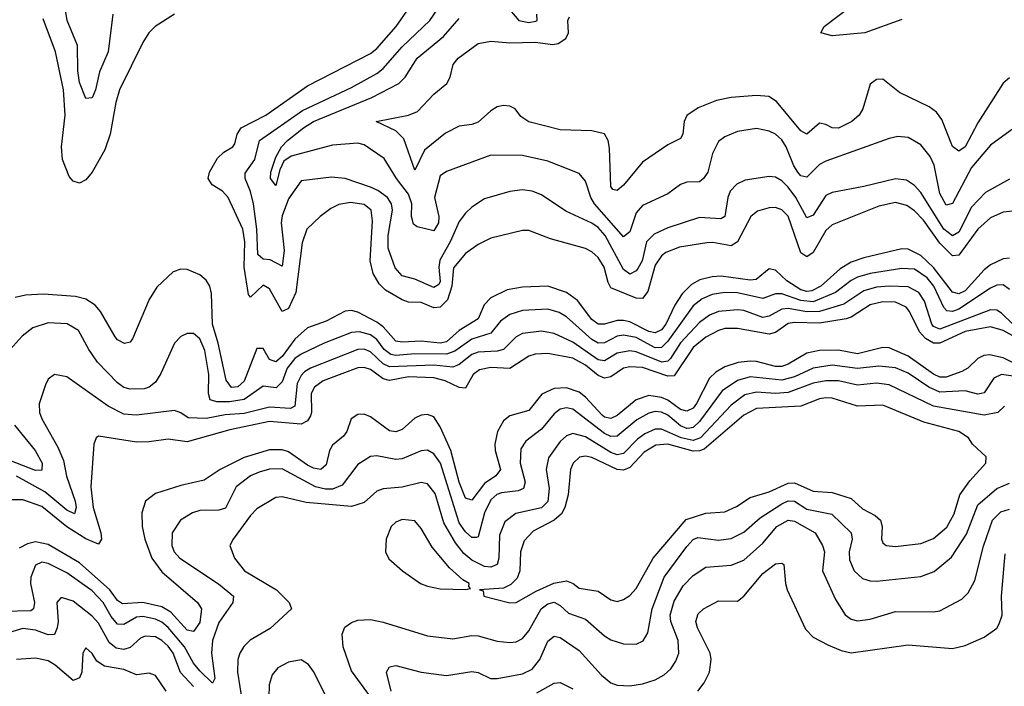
# Model space of a CAD drawing. Header units: inches. Extents: x 1305375 to 1407406, y 744550 to 841633.
# Tile 378 of 509: x 1362360 to 1365474, y 821565 to 823672. Entities that reach past the tile are written whole.
import ezdxf

# ---------------------------------------------------------------- set-up
doc = ezdxf.new("R2010")
doc.units = ezdxf.units.IN
doc.header["$MEASUREMENT"] = 0
doc.layers.add('B3862', color=7, linetype='Continuous')

msp = doc.modelspace()

# ---------------------------------------------------------------- linework, layer by layer
at = {"layer": 'B3862', "color": 5}
for points, elevation in [([(1362654.8, 823690), (1362640.1, 823570), (1362613.1, 823506.9), (1362600.3, 823450), (1362590, 823424.7), (1362570, 823422.4), (1362550, 823473.7), (1362544.2, 823510), (1362543.4, 823590), (1362510.8, 823670), (1362497.7, 823750)], 1260), ([(1365530, 823069.9), (1365470, 823063.9), (1365430, 823046), (1365390, 823009.5), (1365330, 822927.5), (1365310, 822926.1), (1365270, 822965.6), (1365218.2, 823038.2), (1365190, 823068.3), (1365165.2, 823085.2), (1365130, 823093.9), (1365077, 823083), (1364930, 823023.9), (1364910, 823005.3), (1364870, 822936.2), (1364850, 822922.4), (1364830, 822934.9), (1364790, 823051.4), (1364770, 823071.3), (1364750, 823078), (1364730, 823077.7), (1364693.3, 823066.7), (1364672.7, 823050), (1364630.4, 822969.6), (1364610, 822957.1), (1364551.8, 822968.2), (1364533.1, 822966.9), (1364446.5, 822953.5), (1364403.4, 822936.6), (1364390, 822925.9), (1364370, 822896.3), (1364346.8, 822813.2), (1364330, 822790.4), (1364310, 822792.3), (1364230, 822824.8), (1364221.3, 822841.3), (1364208.5, 822890), (1364190, 822920.2), (1364170, 822938.4), (1364150, 822949), (1364039.2, 822979.2), (1363970, 823005.9), (1363950, 823006.1), (1363850, 822981.6), (1363810, 822961.6), (1363770, 822932.5), (1363732.1, 822887.9), (1363726.5, 822830), (1363713.6, 822786.4), (1363690, 822763), (1363670, 822760.9), (1363630, 822777.9), (1363590, 822778.7), (1363570, 822786.1), (1363517.1, 822817.1), (1363496.9, 822836.9), (1363477.7, 822870), (1363468.3, 822910), (1363476.1, 823036.1), (1363471.7, 823070), (1363450, 823087.8), (1363406.3, 823093.7), (1363370, 823087.8), (1363344.6, 823075.4), (1363310.1, 823050), (1363268.1, 823010), (1363253.5, 822966.5), (1363233.2, 822810), (1363210, 822759.5), (1363190, 822749.9), (1363150, 822821.2), (1363130, 822832.7), (1363090, 822794.7), (1363083.8, 822803.8), (1363070.2, 822890.2), (1363072.5, 822970), (1363066.4, 823010), (1363019.2, 823110), (1363001.6, 823130), (1362968.7, 823150), (1362956, 823170), (1362960.3, 823190), (1362986, 823234.1), (1363006.3, 823253.7), (1363034, 823270), (1363040.4, 823279.6), (1363048.4, 823310), (1363061.2, 823330), (1363138.9, 823370), (1363270, 823462.7), (1363470, 823565.3), (1363490, 823581.2), (1363551.3, 823650), (1363592.5, 823710)], 1280), ([(1365490, 823167.9), (1365414.7, 823125.3), (1365370, 823079.9), (1365330, 823000.3), (1365310, 822989.3), (1365283, 823010), (1365210, 823125.6), (1365190, 823147.4), (1365164.9, 823164.9), (1365130, 823169), (1365030, 823144.3), (1364930, 823126.1), (1364910, 823115.9), (1364870, 823054.1), (1364850, 823045.4), (1364815, 823110), (1364790, 823143), (1364770, 823162.9), (1364750, 823173.9), (1364730, 823176.5), (1364654.8, 823165.2), (1364628, 823152), (1364607.5, 823130), (1364599.9, 823110), (1364590.1, 823050), (1364577.4, 823042.6), (1364510, 823046.6), (1364410, 823014.5), (1364366.4, 822993.6), (1364342.9, 822970), (1364328.6, 822910), (1364314.6, 822885.4), (1364310, 822877.9), (1364290, 822867.6), (1364270, 822882.9), (1364212.2, 822990), (1364190, 823015.4), (1364170, 823029.1), (1364086.9, 823066.9), (1364010, 823118.4), (1363980.7, 823130), (1363950, 823134.7), (1363910, 823128.5), (1363830, 823105.4), (1363790, 823079.5), (1363770, 823060.2), (1363750, 823034.2), (1363721.3, 822970), (1363688.6, 822911.4), (1363685.3, 822890), (1363690, 822844.2), (1363685.4, 822834.6), (1363670, 822825.9), (1363610, 822851.4), (1363570, 822862.3), (1363547.5, 822887.5), (1363525.2, 822950), (1363525.6, 822990), (1363539.1, 823070), (1363536.1, 823090), (1363524, 823110), (1363492.5, 823132.5), (1363470, 823142.6), (1363390, 823169.9), (1363346, 823174), (1363250, 823162.8), (1363210, 823105.3), (1363190, 823052.4), (1363187.4, 823030), (1363197.1, 822942.9), (1363190, 822892.8), (1363152.7, 822912.7), (1363130, 822914.9), (1363113.7, 822930), (1363110.2, 823010), (1363099.5, 823090), (1363090, 823128.7), (1363073.3, 823170), (1363073.1, 823186.9), (1363103.9, 823230), (1363118.9, 823290), (1363254.8, 823385.2), (1363410, 823457.3), (1363490, 823502.3), (1363510, 823518), (1363570, 823585.8), (1363656.9, 823670), (1363684.3, 823710)], 1260), ([(1363897.8, 823717.8), (1363938.5, 823670), (1363970, 823663.6), (1363993, 823667), (1363996.5, 823670), (1363995.8, 823690)], 1240), ([(1365150, 823672.5), (1365032.4, 823630), (1364930, 823621.5), (1364894, 823630), (1364904.5, 823650), (1364987, 823713)], 1180), ([(1362850.3, 823690), (1362789.2, 823650), (1362769.3, 823630), (1362750, 823599.7), (1362676.2, 823450), (1362664.4, 823410), (1362647, 823310), (1362630, 823260.9), (1362590, 823189.8), (1362570, 823166.2), (1362550, 823154.8), (1362530, 823161.5), (1362516.5, 823176.5), (1362495.4, 823230), (1362492.5, 823270), (1362504.7, 823370), (1362498.9, 823450), (1362473.7, 823570), (1362434.8, 823674.8)], 1280), ([(1365550, 823362.4), (1365430, 823275), (1365370, 823205.2), (1365310, 823090.6), (1365290, 823085.9), (1365270, 823122.9), (1365251.8, 823211.8), (1365239.9, 823239.9), (1365210, 823276.5), (1365170, 823299.9), (1365137.6, 823302.4), (1365110, 823296.2), (1364910, 823225.1), (1364890, 823214.3), (1364850, 823174.1), (1364830, 823178.5), (1364821.5, 823190), (1364808.4, 823210), (1364784.4, 823270), (1364770, 823292.6), (1364750, 823309.9), (1364730, 823319.9), (1364690, 823328.4), (1364630, 823319), (1364590, 823301.8), (1364570, 823287.2), (1364551, 823249), (1364535.9, 823190), (1364523.2, 823170), (1364510, 823159.8), (1364470, 823158), (1364450, 823150.6), (1364410, 823122.1), (1364330, 823084.4), (1364310, 823061), (1364290, 823001), (1364270, 822985.8), (1364177.9, 823090), (1364166.5, 823110), (1364150, 823161.7), (1364130, 823186.3), (1364030, 823224.8), (1363950, 823242.4), (1363850, 823244.1), (1363710, 823191.7), (1363690, 823178.5), (1363672.4, 823110), (1363685.3, 823050), (1363685, 823030), (1363670, 823004.6), (1363617.3, 823017.3), (1363605.2, 823025.2), (1363599.5, 823050), (1363600.3, 823090), (1363590, 823120.2), (1363551.8, 823170), (1363513.1, 823233.1), (1363450, 823276.8), (1363430, 823282), (1363350, 823275), (1363218.9, 823241.1), (1363195.2, 823224.8), (1363182.6, 823197.4), (1363170, 823148.1), (1363153.1, 823170), (1363154.6, 823190), (1363170, 823237.3), (1363188.1, 823270), (1363207.7, 823290), (1363257.6, 823330), (1363290, 823349.7), (1363473.9, 823426.1), (1363559.1, 823470), (1363579, 823490), (1363617, 823550), (1363700.8, 823619.2), (1363750, 823675.4)], 1240), ([(1365490, 823487.8), (1365470, 823470.9), (1365390, 823345.5), (1365350, 823270.4), (1365330, 823256.1), (1365310, 823271.7), (1365276.4, 823356.4), (1365259.4, 823379.4), (1365236.1, 823396.1), (1365142, 823442), (1365090, 823483.7), (1365070, 823483.5), (1365050, 823468.2), (1365026.1, 823390), (1365015, 823370), (1364992.2, 823350), (1364950, 823329), (1364929.9, 823329.9), (1364910, 823341.1), (1364890, 823345.1), (1364850, 823310.7), (1364830, 823320.7), (1364753.8, 823413.8), (1364729.1, 823429.1), (1364690, 823432.9), (1364610, 823426.5), (1364563.9, 823416.1), (1364506.2, 823393.8), (1364470.5, 823369.5), (1364462.1, 823350), (1364457.6, 823310), (1364450, 823296.4), (1364410, 823276.7), (1364330, 823221.8), (1364270, 823149.4), (1364250, 823132.6), (1364235.7, 823135.7), (1364230, 823144.5), (1364225.6, 823265.6), (1364221.6, 823290), (1364210, 823311.7), (1364170, 823320.6), (1364070, 823324.1), (1363970, 823348.7), (1363945.5, 823365.5), (1363927.3, 823390), (1363910, 823399.2), (1363890, 823401), (1363870, 823396.2), (1363850, 823384.2), (1363810, 823348.3), (1363790, 823341), (1363750, 823335.7), (1363706.6, 823313.4), (1363640.4, 823259.6), (1363610, 823196.3), (1363575.6, 823295.6), (1363550, 823320.5), (1363487.3, 823350), (1363590, 823370.1), (1363618.3, 823381.8), (1363670, 823436.6), (1363711.5, 823470), (1363721.5, 823490), (1363730.7, 823530), (1363746.5, 823550), (1363810, 823596.4), (1363850, 823604.3), (1363910, 823599.4), (1363990, 823600.7), (1364046.8, 823593.2), (1364063.6, 823596.4), (1364087.6, 823612.4), (1364095.4, 823630), (1364093.3, 823670), (1364098.5, 823681.5)], 1220), ([(1365490, 822918.4), (1365470, 822915.6), (1365430, 822897.2), (1365410, 822881.5), (1365350, 822815.3), (1365330, 822805.5), (1365310, 822810.5), (1365250, 822888.2), (1365210, 822926.3), (1365170, 822946.4), (1365150, 822948.2), (1365030, 822919.5), (1364990, 822905.3), (1364955.4, 822884.6), (1364893.9, 822830), (1364865, 822815), (1364850, 822812.8), (1364830, 822817.8), (1364786.3, 822846.3), (1364750, 822880.4), (1364730, 822884.6), (1364689, 822851), (1364670, 822848.7), (1364578.7, 822861.3), (1364550, 822859.4), (1364510.7, 822849.3), (1364485.2, 822834.8), (1364454.8, 822805.2), (1364431.9, 822770), (1364403.2, 822710), (1364390, 822691.8), (1364370, 822681.8), (1364350, 822686.4), (1364290, 822716.7), (1364270, 822721.3), (1364250, 822721.7), (1364210, 822709.4), (1364190, 822709.9), (1364170, 822724.3), (1364124, 822784), (1364089.2, 822809.2), (1364030, 822829.9), (1363950, 822827), (1363902, 822818), (1363850, 822792.8), (1363829.5, 822770.5), (1363810, 822726.7), (1363750.2, 822689.8), (1363710, 822654), (1363690.2, 822649.8), (1363630, 822656.1), (1363570, 822652.3), (1363550, 822655.7), (1363510, 822701.3), (1363490, 822716.3), (1363430, 822747.6), (1363410, 822753.2), (1363390, 822750.4), (1363330, 822719.3), (1363270, 822698.2), (1363230, 822661.7), (1363190, 822607), (1363170, 822590.7), (1363150, 822598.3), (1363130, 822633.2), (1363110, 822633.2), (1363070.6, 822529.4), (1363050, 822511.7), (1363030, 822509.4), (1363012.8, 822532.8), (1362987.6, 822650), (1362969.9, 822710.1), (1362966.9, 822806.9), (1362961.2, 822830), (1362950, 822849), (1362930, 822865.2), (1362890, 822882), (1362870, 822883.8), (1362845.5, 822874.5), (1362793.7, 822826.3), (1362770, 822787.3), (1362716.9, 822663.1), (1362710, 822652.8), (1362691.9, 822648.1), (1362670, 822659.8), (1362662, 822670), (1362616.4, 822750), (1362598.8, 822770), (1362570, 822788.2), (1362536.6, 822796.6), (1362435.7, 822804.3), (1362379.2, 822800.8), (1362346.1, 822793.9)], 1320), ([(1365490, 822819.1), (1365470, 822834.1), (1365450, 822832.8), (1365430, 822823.9), (1365330, 822756.5), (1365310, 822749.7), (1365291.8, 822751.8), (1365282.3, 822762.3), (1365251.3, 822830), (1365230, 822855.7), (1365190, 822883.3), (1365150, 822885.7), (1365050, 822870), (1365010, 822857.9), (1364990, 822848), (1364939.7, 822810), (1364870, 822780.1), (1364830, 822784.6), (1364770, 822805.4), (1364750, 822805.5), (1364710, 822790.9), (1364630, 822808.9), (1364590, 822810.2), (1364550, 822803.7), (1364519, 822790), (1364490, 822767.3), (1364410, 822656.1), (1364390, 822636), (1364370, 822634.9), (1364310, 822667.1), (1364270, 822674.6), (1364250, 822671.2), (1364210, 822650.8), (1364190, 822649.7), (1364170, 822661), (1364090, 822732.6), (1364066.5, 822746.5), (1364030, 822757.1), (1363950, 822753.2), (1363910, 822740.3), (1363880.8, 822719.1), (1363850, 822681.2), (1363790, 822662.5), (1363736.1, 822623.9), (1363710, 822614.9), (1363610, 822615.5), (1363550, 822610.4), (1363534, 822614), (1363512.6, 822630), (1363490, 822661.2), (1363470, 822676.2), (1363434.5, 822685.5), (1363410, 822683.2), (1363323.7, 822650), (1363250, 822614.9), (1363230, 822600.8), (1363206.5, 822570), (1363190, 822526.8), (1363171.4, 822508.6), (1363130, 822514.1), (1363070, 822471.9), (1363023.6, 822463.6), (1362983.8, 822463.8), (1362963.2, 822470), (1362957.6, 822490), (1362958.9, 822550), (1362946.2, 822626.2), (1362930, 822663.7), (1362910, 822679.8), (1362890, 822680.3), (1362870, 822670.8), (1362850.1, 822649.9), (1362806.6, 822553.4), (1362790, 822526), (1362770, 822510.5), (1362754.5, 822505.5), (1362710, 822503.7), (1362690, 822509.9), (1362670, 822524.5), (1362606.8, 822590), (1362579, 822630), (1362546.6, 822690), (1362510.8, 822710.8), (1362450, 822713.9), (1362401.8, 822698.2), (1362368.2, 822671.8), (1362301.6, 822598.4)], 1340), ([(1365500.9, 822710), (1365464.6, 822744.6), (1365450, 822753.6), (1365430, 822755.4), (1365270, 822693.5), (1365250, 822702.4), (1365244.4, 822710), (1365222, 822782), (1365204, 822810), (1365170, 822828.1), (1365110, 822830), (1365070, 822826.1), (1365030, 822814.9), (1364966.8, 822773.2), (1364890, 822749.4), (1364850, 822748.6), (1364790, 822759.1), (1364770, 822757.5), (1364730, 822734.4), (1364710, 822730.8), (1364650, 822752.4), (1364630, 822755.2), (1364570, 822749.7), (1364542.2, 822737.8), (1364510, 822714.7), (1364450, 822650.9), (1364418.6, 822601.4), (1364410, 822592.5), (1364390.8, 822589.2), (1364310, 822621.9), (1364290, 822625.5), (1364250, 822617.8), (1364210, 822593.8), (1364190, 822596.7), (1364110, 822652.8), (1364050, 822679.7), (1364010, 822687.4), (1363950, 822679.7), (1363930, 822669.9), (1363890, 822629.3), (1363870, 822624), (1363810, 822621.2), (1363790, 822613.4), (1363750, 822582.6), (1363730, 822573.7), (1363670, 822580.1), (1363530, 822574.5), (1363510, 822583.9), (1363470, 822622.1), (1363450, 822630.5), (1363430, 822629.7), (1363280.1, 822570), (1363261.5, 822558.5), (1363250, 822547.3), (1363238, 822522), (1363230.1, 822450), (1363216.8, 822443.2), (1363150, 822447.5), (1363070, 822427.3), (1363010, 822422.7), (1362950, 822411.4), (1362893.5, 822413.5), (1362870, 822429.8), (1362850, 822436.8), (1362730, 822421.5), (1362690, 822424.8), (1362640.2, 822450), (1362510, 822542.9), (1362470, 822550.9), (1362450, 822535.4), (1362441.9, 822518.1), (1362422.1, 822457.9), (1362423, 822430), (1362430.1, 822410), (1362481.2, 822321.2), (1362498.8, 822278.8), (1362508.7, 822228.7), (1362535.9, 822150), (1362539.4, 822130), (1362533.4, 822110), (1362510, 822121.7), (1362440, 822180), (1362350, 822229.2)], 1360), ([(1365550, 822645), (1365470, 822689.3), (1365430, 822701.2), (1365350, 822686), (1365270, 822649.5), (1365250, 822649.3), (1365224.5, 822664.5), (1365205.4, 822685.4), (1365174.4, 822750), (1365163.3, 822763.3), (1365130, 822778.8), (1365090, 822780.4), (1365050, 822771.2), (1364990, 822731.8), (1364973.6, 822726.4), (1364890, 822713), (1364810, 822714.7), (1364790, 822711.3), (1364750, 822683.3), (1364730, 822678.3), (1364630, 822696.2), (1364590, 822695.4), (1364570, 822689.9), (1364530, 822668.8), (1364490, 822636), (1364430, 822546.5), (1364410, 822545.3), (1364330, 822572.3), (1364290, 822574.9), (1364270, 822570.8), (1364230, 822543.4), (1364210, 822538.4), (1364190, 822547.2), (1364150, 822579.7), (1364110, 822601.8), (1364030, 822617.4), (1363990, 822614.8), (1363970, 822608.8), (1363910, 822569.6), (1363850, 822572.4), (1363814.3, 822565.7), (1363794, 822550), (1363770, 822507.4), (1363750, 822509.2), (1363706.2, 822530), (1363670, 822540.2), (1363590, 822542.9), (1363530, 822531.4), (1363510, 822537), (1363470, 822565.8), (1363450, 822572.3), (1363430, 822571.1), (1363319.8, 822530), (1363292.6, 822510), (1363282.6, 822490), (1363283.5, 822430), (1363279.9, 822420.1), (1363270, 822404.2), (1363250, 822393.7), (1363150, 822401.5), (1363024.6, 822375.4), (1362890, 822337.2), (1362830, 822345.8), (1362770, 822337.3), (1362730, 822337), (1362610, 822355.4), (1362602.4, 822350), (1362595.1, 822330), (1362584.9, 822195.1), (1362592.8, 822130), (1362616.9, 822050), (1362619, 822030), (1362610, 822014.3), (1362570, 822030.9), (1362510, 822068.7), (1362430, 822133.2), (1362370, 822154.7), (1362330, 822154.7)], 1380), ([(1365530, 822574.2), (1365470, 822603.6), (1365427.5, 822612.5), (1365409.6, 822610.4), (1365390, 822601.2), (1365358.5, 822570), (1365340, 822560), (1365290, 822541.6), (1365270, 822542.1), (1365250, 822551.3), (1365170, 822608.2), (1365110, 822634.9), (1365090, 822636.3), (1365010, 822615.8), (1364950, 822627), (1364890, 822626.5), (1364850, 822618.2), (1364790, 822583.1), (1364770, 822576.2), (1364750, 822575.6), (1364690, 822591.9), (1364670, 822593), (1364631.9, 822588.1), (1364590, 822574.6), (1364561.8, 822558.2), (1364541.4, 822538.6), (1364501, 822459), (1364490, 822444.5), (1364470, 822434.1), (1364450, 822440.3), (1364410, 822469.5), (1364390, 822478.3), (1364350, 822484.5), (1364309.8, 822470.2), (1364250, 822420.6), (1364230, 822411.4), (1364210, 822415.7), (1364202.1, 822422.2), (1364150, 822478.5), (1364130, 822494.2), (1364090, 822508.8), (1364050, 822506.5), (1364012, 822488), (1363970, 822436.7), (1363910, 822419.5), (1363890, 822404.2), (1363870.9, 822370), (1363862.7, 822330), (1363864, 822310), (1363880.5, 822250), (1363865.7, 822230), (1363830, 822206), (1363790, 822153.7), (1363770, 822159.9), (1363750.2, 822210), (1363723.8, 822310), (1363690, 822385.2), (1363670, 822416.4), (1363650, 822423.7), (1363630, 822422), (1363610, 822412.8), (1363570, 822377), (1363550, 822369.5), (1363530, 822372.7), (1363470, 822416.5), (1363450, 822425), (1363430, 822423.6), (1363408.3, 822410), (1363395, 822370), (1363384.7, 822355.3), (1363350, 822326.7), (1363340.6, 822310), (1363330, 822264.5), (1363312.7, 822250), (1363290, 822254), (1363270, 822263.8), (1363210, 822305.7), (1363190, 822312), (1363150, 822312.3), (1363070, 822288.4), (1362994.1, 822250), (1362943.7, 822216.3), (1362870, 822199.7), (1362790, 822174.5), (1362757.9, 822150), (1362746.4, 822113.6), (1362747.7, 822070), (1362755.8, 822030), (1362778.2, 821970), (1362810, 821927), (1362922.2, 821830), (1362935.3, 821810), (1362930, 821766.2), (1362910, 821737.9), (1362890, 821742.7), (1362838.8, 821798.8), (1362810, 821816.1), (1362750, 821830.3), (1362685.2, 821825.2), (1362670, 821836), (1362645, 821870), (1362550, 821954.7), (1362450, 822013.1), (1362410, 822021.3), (1362384.8, 822015.2), (1362358.3, 822001.7)], 1420), ([(1365610.1, 822529.9), (1365465.3, 822550), (1365441, 822539), (1365410, 822492.5), (1365400.5, 822490), (1365390, 822488.4), (1365350, 822499.3), (1365270, 822494.8), (1365235.6, 822510), (1365170, 822554.9), (1365130, 822571.6), (1365076.8, 822576.8), (1365010, 822569), (1364930, 822580.1), (1364870, 822570.2), (1364810, 822542.9), (1364770, 822532.1), (1364670, 822542.9), (1364630, 822531.6), (1364581.6, 822498.4), (1364510, 822402.4), (1364490, 822382.9), (1364479.1, 822380.9), (1364470, 822379.5), (1364450, 822388.1), (1364410, 822422.2), (1364390, 822431.2), (1364370, 822433.3), (1364350, 822428.4), (1364312.4, 822407.6), (1364250, 822355.4), (1364230, 822354.1), (1364210, 822364.3), (1364110, 822440.8), (1364090, 822444.9), (1364070, 822441), (1364050, 822425.8), (1364010, 822378.2), (1363960.5, 822339.5), (1363944.8, 822315.2), (1363942.8, 822270), (1363959.3, 822210), (1363953.6, 822190), (1363936.8, 822183.2), (1363883.9, 822176.1), (1363869.2, 822170.8), (1363850, 822153.9), (1363830, 822112.8), (1363810, 822037.2), (1363804.6, 822035.4), (1363790, 822035.5), (1363770, 822052.7), (1363750, 822081.3), (1363690.8, 822270), (1363670, 822299.9), (1363650, 822311.1), (1363630, 822309.3), (1363570, 822283.9), (1363550, 822281.7), (1363490, 822293.7), (1363470, 822291), (1363430, 822266.3), (1363379.7, 822200.3), (1363350, 822187.9), (1363327.6, 822187.6), (1363295.4, 822195.4), (1363190, 822252.2), (1363150, 822251.3), (1363117.8, 822242.2), (1363090, 822229.9), (1363045, 822195), (1363011.7, 822128.3), (1362990, 822122), (1362930, 822120.9), (1362906.5, 822113.5), (1362869.4, 822090), (1362842.9, 822050), (1362841.4, 822010), (1362849.2, 821990), (1362866.3, 821970), (1362989, 821889), (1363036.6, 821850), (1363034, 821830), (1362990, 821766.9), (1362970.4, 821710), (1362966.9, 821670), (1362977.8, 821590), (1362970, 821575.3), (1362930, 821613.3), (1362910, 821637.7), (1362881.9, 821690), (1362830, 821751.1), (1362810, 821767.8), (1362790, 821777.5), (1362750, 821785.4), (1362730, 821783.1), (1362690, 821760.7), (1362670, 821761.2), (1362650, 821785.4), (1362624.8, 821830), (1362590, 821866.3), (1362510, 821923.7), (1362450, 821953.2), (1362430, 821957.8), (1362410, 821948), (1362395.4, 821910), (1362394.5, 821890), (1362406.9, 821830), (1362403.6, 821810), (1362396.1, 821803.9), (1362310, 821801)], 1440), ([(1365474.3, 822450), (1365453.1, 822430), (1365410, 822421.9), (1365250, 822450.8), (1365110, 822518.2), (1365070, 822523.3), (1365010, 822516.3), (1364950, 822530.2), (1364910, 822530.9), (1364870, 822522.7), (1364790, 822493.8), (1364750, 822490.2), (1364690, 822494.7), (1364653.9, 822486.1), (1364610, 822453.1), (1364512.8, 822350), (1364490, 822341.8), (1364452.2, 822350), (1364390, 822378.2), (1364370, 822377.2), (1364337.1, 822362.9), (1364313.6, 822346.4), (1364270, 822300.7), (1364250, 822296.4), (1364230, 822303.8), (1364150, 822353.6), (1364110, 822364.2), (1364090, 822356.7), (1364070, 822339.1), (1364032.6, 822287.4), (1364025.4, 822250), (1364035.2, 822190), (1364030.9, 822149.1), (1364010.5, 822129.5), (1363929.4, 822110.6), (1363894.9, 822085.1), (1363877.6, 822042.4), (1363875.1, 821970), (1363870.1, 821950), (1363850, 821941.2), (1363830, 821943.3), (1363790, 821963.1), (1363765.1, 821985.1), (1363738.5, 822018.5), (1363701.5, 822081.5), (1363674.7, 822174.7), (1363650, 822204.5), (1363630, 822209.4), (1363570, 822194.6), (1363510, 822188.7), (1363490, 822181.7), (1363450, 822145.4), (1363410, 822133.1), (1363266.3, 822146.3), (1363190, 822164.1), (1363170, 822161.8), (1363110, 822125.6), (1363090, 822104.9), (1363035, 822030), (1363024.9, 822010), (1363039.7, 821970), (1363071.4, 821930), (1363172.3, 821870), (1363212.3, 821830), (1363220.2, 821810), (1363152.6, 821747.4), (1363089, 821711), (1363069, 821691), (1363056.8, 821670), (1363050.1, 821649.9), (1363048.9, 821610), (1363071.2, 821470)], 1460), ([(1362344, 822390), (1362409.2, 822310), (1362431.2, 822270), (1362430, 822248.4), (1362410, 822246.8), (1362310, 822286.3)], 1340), ([(1363470, 821532.1), (1363410, 821613.5), (1363383.7, 821690), (1363380.6, 821730), (1363388.1, 821751.9), (1363410, 821766.7), (1363430, 821774.2), (1363470, 821776), (1363510, 821767.9), (1363650, 821724.8), (1363730, 821715.1), (1363790, 821725), (1363810, 821724), (1363870, 821707.6), (1363910, 821703.1), (1363930, 821705.7), (1363950, 821715.7), (1363970, 821740.2), (1364009.9, 821810), (1364030, 821825.9), (1364050, 821830.8), (1364070, 821820.1), (1364096, 821796), (1364150, 821777.1), (1364210, 821724.3), (1364230, 821712.2), (1364270, 821699.4), (1364310, 821698.4), (1364331.5, 821708.5), (1364346.2, 821733.8), (1364360.1, 821810), (1364398.3, 821910), (1364470, 822007.2), (1364490, 822028.7), (1364504.8, 822035.2), (1364570, 822027.3), (1364610, 822031.8), (1364650, 822052.4), (1364702.2, 822097.8), (1364770, 822141.8), (1364790, 822151.5), (1364810, 822149.8), (1364850, 822125.1), (1364928.5, 822108.5), (1364990.1, 822050.1), (1364993.3, 822030), (1364983, 821990), (1364984.5, 821964.5), (1364999.3, 821930), (1365025.7, 821905.7), (1365050, 821898), (1365070, 821897.2), (1365210, 821911.7), (1365252.2, 821927.8), (1365307.2, 821972.8), (1365354.3, 822045.7), (1365390, 822138.8), (1365450, 822189.7), (1365490, 822207.2)], 1460), ([(1363534.6, 821550), (1363520.7, 821610), (1363530, 821626), (1363550, 821630.8), (1363630.1, 821610.1), (1363710, 821598.8), (1363790, 821611.8), (1363810, 821608.2), (1363849.3, 821589.3), (1363870, 821589.2), (1363950, 821604.7), (1363980.8, 821619.2), (1364004.7, 821650), (1364030, 821707.6), (1364050, 821723.7), (1364070, 821719.4), (1364130, 821678.1), (1364199.7, 821599.7), (1364230, 821575.9), (1364250, 821568.4), (1364290, 821566.6), (1364330, 821572.6), (1364370, 821585.5), (1364398.8, 821601.2), (1364419.8, 821620.2), (1364435.4, 821644.6), (1364444.3, 821670), (1364442.2, 821710), (1364419.6, 821770), (1364417.7, 821790), (1364430, 821834.4), (1364457.9, 821882.1), (1364490, 821914.8), (1364530, 821941.5), (1364610, 821947.8), (1364650, 821964), (1364710, 822017), (1364754.5, 822070), (1364790, 822090.4), (1364810, 822087.1), (1364876.1, 822050), (1364899, 822010), (1364905.1, 821990), (1364898.7, 821930), (1364939.7, 821839.7), (1364970.6, 821790.6), (1364990, 821777.6), (1365010, 821772.1), (1365050, 821777.2), (1365130, 821800.9), (1365250, 821800.1), (1365270, 821803.9), (1365339.5, 821840.5), (1365359.6, 821860.4), (1365381.1, 821898.9), (1365408, 822008), (1365436.6, 822090), (1365463.2, 822116.8), (1365490, 822125)], 1440), ([(1364504.3, 821550), (1364524.4, 821575.6), (1364541.5, 821610), (1364547.1, 821650), (1364543.9, 821670), (1364503.6, 821750), (1364498.6, 821770), (1364506.1, 821793.9), (1364522.7, 821810), (1364570, 821835.5), (1364630, 821833.9), (1364650, 821849.4), (1364710, 821921.2), (1364750, 821951.6), (1364770, 821954.4), (1364776.5, 821950), (1364781.5, 821890), (1364787.7, 821870), (1364845, 821745), (1364870, 821719.8), (1364916, 821696), (1364957.6, 821677.6), (1364990, 821671), (1365170, 821695.5), (1365310, 821684.8), (1365350, 821694.3), (1365410, 821719.8), (1365450, 821748.7), (1365458.1, 821761.9), (1365467.5, 821790), (1365464.8, 821850), (1365476.4, 821983.6)], 1420), ([(1362910, 821563.9), (1362869, 821609), (1362845.3, 821670), (1362830, 821692.2), (1362810, 821710.2), (1362790, 821720.9), (1362756.8, 821723.2), (1362742.5, 821717.5), (1362710, 821687.4), (1362690, 821681.6), (1362665.6, 821685.6), (1362643.7, 821703.7), (1362610, 821764.3), (1362590, 821786.5), (1362530, 821834), (1362495.9, 821844.1), (1362490, 821844.5), (1362477.5, 821830), (1362481.6, 821770), (1362479.1, 821750), (1362470, 821729.1), (1362450, 821728), (1362410, 821742.4), (1362370, 821747.4), (1362243.2, 821710)], 1460), ([(1362823.2, 821550), (1362790, 821599.2), (1362770, 821606.2), (1362730, 821601), (1362690, 821617.7), (1362628.3, 821628.3), (1362604.3, 821644.3), (1362590, 821668.2), (1362570, 821686.3), (1362559.7, 821670), (1362557, 821610), (1362550, 821591.5), (1362535.1, 821584.9), (1362530, 821583.5), (1362472.1, 821632.1), (1362450, 821645), (1362410, 821653.8), (1362350.7, 821649.3)], 1480), ([(1363330, 821533.1), (1363290, 821612.1), (1363274.2, 821634.2), (1363250, 821648.4), (1363210, 821641.1), (1363176.4, 821623.6), (1363158.5, 821601.5), (1363149.1, 821570), (1363148.6, 821530)], 1480), ([(1363995.8, 821544.2), (1364050, 821575.3), (1364070, 821576.8), (1364110, 821557)], 1420)]:
    msp.add_lwpolyline(points, dxfattribs=dict(at, elevation=elevation))
at = {"layer": 'B3862', "color": 5, "elevation": 1480}
for points in [[(1364910, 822476.8), (1364890, 822473.7), (1364830, 822449.9), (1364690, 822442.9), (1364650, 822421.6), (1364525.3, 822314.7), (1364510, 822308.9), (1364490, 822308.4), (1364410, 822330.4), (1364372.4, 822327.6), (1364334.9, 822305.1), (1364290, 822256.7), (1364270, 822248.2), (1364250, 822250.4), (1364170, 822288.4), (1364150, 822292.3), (1364131.1, 822288.9), (1364110.1, 822270), (1364102.4, 822250), (1364094.8, 822170), (1364084, 822130), (1364073.3, 822110), (1364050, 822089.9), (1363984.3, 822055.7), (1363955.4, 822024.6), (1363943.8, 821990), (1363941.8, 821930), (1363933.4, 821906.6), (1363913.4, 821886.6), (1363890, 821875), (1363814, 821870), (1363826.4, 821866.4), (1363828, 821850), (1363910, 821828.9), (1363930, 821830.1), (1363993.9, 821866.1), (1364049.4, 821890.6), (1364090, 821898.6), (1364110.3, 821890.3), (1364130, 821874.8), (1364190, 821866), (1364230, 821837.9), (1364250, 821833.4), (1364270, 821838.8), (1364290, 821852.2), (1364310, 821874.3), (1364363.5, 821970), (1364467.6, 822092.4), (1364530, 822112.1), (1364590, 822115.9), (1364627, 822133), (1364670, 822161.8), (1364730, 822179.4), (1364790, 822207.2), (1364810, 822208), (1364870, 822181.7), (1364930, 822177.1), (1364990, 822158.6), (1365025.8, 822125.8), (1365065.1, 822105.1), (1365082.1, 822090), (1365087.3, 822070), (1365085.4, 822030), (1365090, 822018.4), (1365100.5, 822010), (1365130, 822006.3), (1365210, 822016.1), (1365250, 822032.6), (1365292.6, 822067.4), (1365315.4, 822110), (1365332.9, 822170), (1365365.1, 822214.9), (1365415.1, 822270), (1365416.9, 822290), (1365373.3, 822330), (1365360.5, 822350), (1365329.6, 822370), (1365219.7, 822399.7), (1365090, 822453.1), (1365010, 822450.6), (1364930, 822475.4)], [(1363570, 822091.9), (1363550, 822083.5), (1363535.6, 822070), (1363519.7, 822030), (1363517.4, 821990), (1363527.7, 821967.8), (1363570.5, 821930), (1363628.2, 821890), (1363650, 821881.5), (1363690, 821872.9), (1363770, 821870.7), (1363786, 821874), (1363780.7, 821880.7), (1363781.6, 821890), (1363761.7, 821901.7), (1363719.4, 821939.4), (1363665.2, 822005.2), (1363630, 822064), (1363610, 822088.3)]]:
    msp.add_lwpolyline(points, close=True, dxfattribs=at)

doc.saveas('drawing.dxf')
